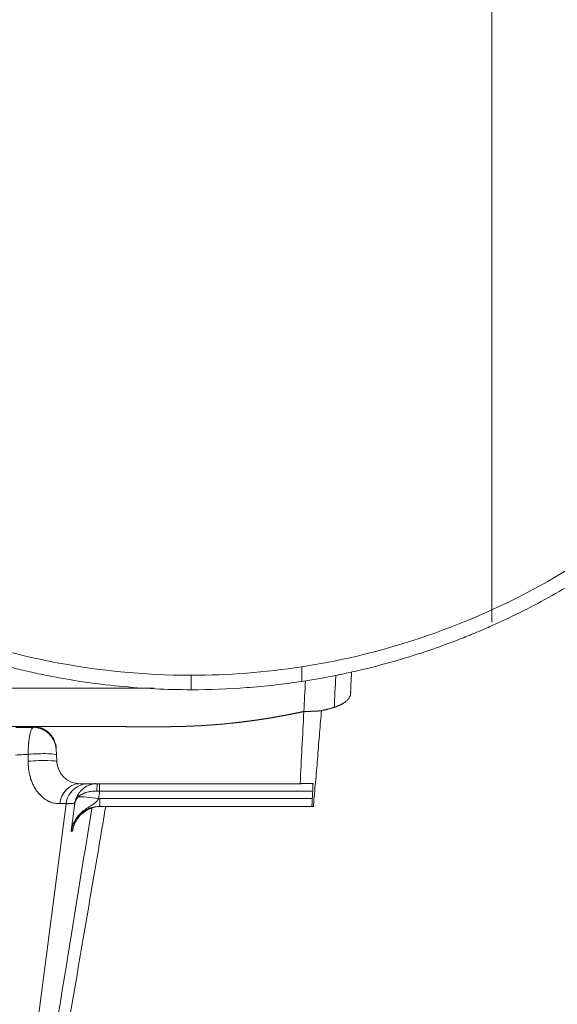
# Model space of a CAD drawing. Header units: millimetres. Extents: x 0 to 594, y 0 to 420.
# Tile 644 of 656: x 541 to 550, y 120 to 137. Entities that reach past the tile are written whole.
import ezdxf

# ---------------------------------------------------------------- set-up
doc = ezdxf.new("R2010")
doc.units = ezdxf.units.MM
doc.layers.add('1', color=7, linetype='Continuous', true_color=0xffffff)
doc.styles.add('Arial Unicode MS', font='txt')
doc.dimstyles.get("Standard").update_dxf_attribs({"dimtxt": 0.18, "dimasz": 0.18, "dimexe": 0.18, "dimexo": 0.0625, "dimgap": 0.09, "dimtad": 0, "dimtih": 1, "dimtoh": 1, "dimdec": 4, "dimzin": 0, "dimdsep": 46, "dimtxsty": 'Standard', "dimcen": 0.09, "dimadec": 0, "dimazin": 0, "dimtfac": 1, "dimtdec": 4, "dimtofl": 0, "dimtmove": 0, "dimatfit": 3, "dimfxl": 0, "dimtolj": 1, "dimtzin": 0, "dimarcsym": 0})

# ---------------------------------------------------------------- blocks, each defined once
blk = doc.blocks.new('_U6')
at = {"layer": '1', "color": 18, "lineweight": 13}
for p, q in [((446.313, 126.736), (446.313, 199.74)), ((549.313, 126.736), (549.313, 199.74)), ((446.313, 197.74), (549.313, 197.74))]:
    blk.add_line(p, q, dxfattribs=at)
at = {"layer": '1', "color": 18}
for points in [[(446.313, 197.74), (449.813, 198.678), (449.813, 196.802)], [(549.313, 197.74), (545.813, 196.802), (545.813, 198.678)]]:
    blk.add_solid(points, dxfattribs=at)
at = {"layer": '1', "color": 18, "linetype": 'Continuous', "lineweight": 13, "char_height": 2.5, "attachment_point": 7, "line_spacing_factor": 1.047437, "style": 'Arial Unicode MS'}
for s, insert in [('\\fArial Unicode MS|b0|i0;\\W1.0000;2.1', (495.643, 203.405)), ('\\fArial Unicode MS|b0|i0;\\W1.0000; DEFLATED TUBES WIDTH', (476.111, 198.362))]:
    blk.add_mtext(s, dxfattribs=dict(at, insert=insert))

msp = doc.modelspace()

# ---------------------------------------------------------------- linework, layer by layer
at = {"layer": '1', "color": 155, "linetype": 'Continuous', "lineweight": 18}
for p, q in [((541.793, 124.312), (541.781, 124.542)), ((545.997, 123.933), (542.193, 123.933)), ((546.202, 123.539), (542.534, 123.539))]:
    msp.add_line(p, q, dxfattribs=at)
at = {"layer": '1', "color": 155, "linetype": 'Continuous', "lineweight": 13}
for p, q in [((542.531, 123.933), (542.531, 123.802)), ((546.214, 123.802), (542.531, 123.802)), ((542.534, 123.676), (546.207, 123.676)), ((542.534, 123.539), (542.534, 123.676))]:
    msp.add_line(p, q, dxfattribs=at)
at = {"layer": '1', "color": 155, "linetype": 'Continuous', "lineweight": 18}
for centre, major_axis, ratio, start_param, end_param in [((541.382, 124.505), (-0.399, -0.023), 0.999994, 3.137684, 4.655688), ((542.193, 124.333), (-0.4, 0), 0.999986, 0.05236, 1.570796), ((542.347, 123.535), (0.011, -0.4), 0.999954, 3.51349, 4.554533), ((542.556, 123.04), (-0.015, 0.5), 0.99996, 6.252757, 7.151624)]:
    msp.add_ellipse(centre, major_axis=major_axis, ratio=ratio, start_param=start_param, end_param=end_param, dxfattribs=at)
at = {"layer": '1', "color": 155, "linetype": 'Continuous', "lineweight": 13}
for centre, major_axis, ratio, start_param, end_param in [((541.387, 124.412), (-0.399, -0.021), 0.088152, 3.141578, 4.941832), ((541.394, 124.292), (-0.399, -0.021), 0.091183, 3.141578, 4.957497), ((542.193, 123.534), (0, -0.4), 0.888333, 3.204845, 4.576652), ((542.347, 123.535), (0.011, -0.4), 0.999954, 3.203474, 3.51349), ((542.501, 123.789), (0, -0.15), 0.118102, 3.428286, 4.60906), ((542.294, 123.681), (-0.123, 0.086), 0.630104, 0.009377, 0.626674), ((542.513, 123.641), (0.396, -0.056), 0.086586, 1.582928, 2.666856), ((542.556, 123.04), (-0.015, 0.5), 0.99996, 0.868439, 1.398507), ((542.563, 123.074), (-0.492, 0.087), 0.964849, 0.001884, 0.033677)]:
    msp.add_ellipse(centre, major_axis=major_axis, ratio=ratio, start_param=start_param, end_param=end_param, dxfattribs=at)
at = {"layer": '1', "color": 155, "linetype": 'Continuous', "lineweight": 18}
for points, degree, knots in [([(544.116, 125.559), (543.697, 125.559), (543.281, 125.58), (542.451, 125.661), (542.039, 125.722), (541.577, 125.814), (541.526, 125.825), (541.424, 125.846), (541.27, 125.88), (540.915, 125.964), (540.614, 126.048), (540.016, 126.229), (539.623, 126.37), (539.188, 126.55), (539.14, 126.57), (539.044, 126.611), (538.9, 126.674), (538.568, 126.826), (538.289, 126.966), (537.738, 127.261), (537.38, 127.475), (536.989, 127.737), (536.945, 127.766), (536.859, 127.825), (536.731, 127.915), (536.435, 128.129), (536.188, 128.321), (535.705, 128.717), (535.396, 128.998), (535.082, 129.312), (535.063, 129.331), (535.026, 129.368), (534.972, 129.424), (534.845, 129.555), (534.596, 129.823), (534.392, 130.06), (533.995, 130.543), (533.747, 130.878), (533.5, 131.247), (533.486, 131.269), (533.457, 131.313), (533.414, 131.378), (533.315, 131.532), (533.123, 131.843), (532.969, 132.115), (532.675, 132.666), (532.496, 133.043), (532.326, 133.454), (532.316, 133.478), (532.297, 133.527), (532.267, 133.599), (532.2, 133.77), (532.073, 134.112), (531.975, 134.409), (531.794, 135.007), (531.692, 135.411), (531.601, 135.873), (531.591, 135.924), (531.572, 136.027), (531.544, 136.181), (531.486, 136.542), (531.447, 136.852), (531.386, 137.474), (531.366, 137.891), (531.366, 138.309)], 3, [0, 0, 0, 0, 0.0625, 0.0625, 0.125, 0.125, 0.132812, 0.132812, 0.140625, 0.15625, 0.1875, 0.1875, 0.25, 0.25, 0.257812, 0.257812, 0.265625, 0.28125, 0.3125, 0.3125, 0.375, 0.375, 0.382812, 0.382812, 0.390625, 0.40625, 0.4375, 0.4375, 0.5, 0.5, 0.503906, 0.503906, 0.507812, 0.515625, 0.53125, 0.5625, 0.5625, 0.625, 0.625, 0.628906, 0.628906, 0.632812, 0.640625, 0.65625, 0.6875, 0.6875, 0.75, 0.75, 0.753906, 0.753906, 0.757812, 0.765625, 0.78125, 0.8125, 0.8125, 0.875, 0.875, 0.882812, 0.882812, 0.890625, 0.90625, 0.9375, 0.9375, 1, 1, 1, 1]), ([(544.116, 125.809), (543.295, 125.809), (542.482, 125.889), (540.872, 126.209), (540.09, 126.447), (538.574, 127.075), (537.854, 127.46), (536.489, 128.372), (535.857, 128.89), (534.697, 130.051), (534.178, 130.682), (533.266, 132.047), (532.881, 132.767), (532.253, 134.284), (532.016, 135.066), (531.696, 136.675), (531.616, 137.488), (531.616, 138.309)], 3, [0, 0, 0, 0, 0.125, 0.125, 0.25, 0.25, 0.375, 0.375, 0.5, 0.5, 0.625, 0.625, 0.75, 0.75, 0.875, 0.875, 1, 1, 1, 1]), ([(556.866, 138.309), (556.866, 137.931), (556.849, 137.554), (556.782, 136.803), (556.732, 136.43), (556.657, 136.011), (556.644, 135.942), (556.631, 135.872), (556.622, 135.826), (556.617, 135.802), (556.593, 135.687), (556.534, 135.409), (556.466, 135.135), (556.317, 134.59), (556.202, 134.231), (556.038, 133.789), (555.987, 133.656), (555.934, 133.525), (555.907, 133.459), (555.898, 133.437), (555.88, 133.394), (555.798, 133.197), (555.711, 133.004), (555.468, 132.493), (555.292, 132.16), (555.004, 131.673), (554.905, 131.513), (554.776, 131.315), (554.75, 131.275), (554.711, 131.216), (554.697, 131.196), (554.671, 131.157), (554.605, 131.059), (554.537, 130.963), (554.262, 130.579), (554.03, 130.283), (553.661, 129.854), (553.535, 129.714), (553.341, 129.508), (553.259, 129.423), (553.176, 129.339), (553.143, 129.305), (553.126, 129.288), (553.076, 129.238), (552.773, 128.94), (552.456, 128.658), (551.872, 128.182), (551.569, 127.957), (551.236, 127.732), (551.216, 127.719), (551.177, 127.693), (551.118, 127.654), (550.979, 127.563), (550.699, 127.387), (550.455, 127.245), (549.961, 126.971), (549.623, 126.804), (549.192, 126.613), (549.105, 126.575), (548.996, 126.53), (548.974, 126.521), (548.93, 126.503), (548.864, 126.476), (548.623, 126.38), (548.401, 126.299), (547.866, 126.117), (547.504, 126.012), (547.046, 125.9), (546.908, 125.868), (546.747, 125.833), (546.677, 125.819), (546.631, 125.81), (546.608, 125.805), (546.399, 125.764), (546.213, 125.731), (546.026, 125.703)], 3, [0, 0, 0, 0, 0.0625, 0.0625, 0.125, 0.125, 0.132813, 0.136719, 0.136719, 0.140625, 0.140625, 0.15625, 0.1875, 0.1875, 0.25, 0.25, 0.265625, 0.273438, 0.273438, 0.277344, 0.277344, 0.28125, 0.3125, 0.3125, 0.375, 0.375, 0.40625, 0.40625, 0.414063, 0.414063, 0.417969, 0.417969, 0.421875, 0.4375, 0.4375, 0.5, 0.5, 0.53125, 0.53125, 0.546875, 0.550781, 0.550781, 0.554688, 0.554688, 0.5625, 0.625, 0.625, 0.6875, 0.6875, 0.691406, 0.691406, 0.695312, 0.703125, 0.71875, 0.75, 0.75, 0.8125, 0.8125, 0.828125, 0.828125, 0.832031, 0.832031, 0.835937, 0.84375, 0.875, 0.875, 0.9375, 0.9375, 0.953125, 0.960937, 0.964844, 0.964844, 0.96875, 0.96875, 1, 1, 1, 1]), ([(556.616, 138.309), (556.616, 137.488), (556.536, 136.675), (556.215, 135.066), (555.978, 134.284), (555.35, 132.767), (554.965, 132.047), (554.053, 130.682), (553.535, 130.051), (552.374, 128.89), (551.743, 128.372), (550.378, 127.46), (549.658, 127.075), (548.141, 126.447), (547.359, 126.209), (546.379, 126.014), (546.203, 125.983), (546.027, 125.956)], 3, [0, 0, 0, 0, 0.13854, 0.13854, 0.27708, 0.27708, 0.415621, 0.415621, 0.554161, 0.554161, 0.692701, 0.692701, 0.831241, 0.831241, 0.969781, 0.969781, 1, 1, 1, 1]), ([(546.026, 125.703), (545.71, 125.655), (545.393, 125.619), (544.756, 125.571), (544.437, 125.559), (544.116, 125.559)], 3, [0, 0, 0, 0, 0.5, 0.5, 1, 1, 1, 1]), ([(546.87, 125.531), (546.872, 125.573), (546.876, 125.659), (546.882, 125.772), (546.885, 125.841), (546.886, 125.862)], 3, [0, 0, 0, 0, 0.471457, 0.872429, 1, 1, 1, 1]), ([(536.582, 125.585), (537.87, 125.585), (539.159, 125.585), (541.092, 125.585), (541.737, 125.585), (542.703, 125.585), (543.025, 125.585), (543.368, 125.585), (543.388, 125.585), (543.428, 125.585), (543.449, 125.585), (543.47, 125.585), (543.471, 125.585)], 3, [0, 0, 0, 0, 0.561207, 0.561207, 0.84181, 0.84181, 0.982112, 0.982112, 0.99088, 0.99088, 0.999649, 1, 1, 1, 1]), ([(546.586, 125.254), (546.587, 125.255), (546.589, 125.255), (546.594, 125.256), (546.602, 125.259), (546.606, 125.26), (546.619, 125.264), (546.627, 125.266), (546.647, 125.288), (546.662, 125.272), (546.688, 125.302), (546.709, 125.299), (546.726, 125.317), (546.737, 125.318), (546.748, 125.331), (546.771, 125.338), (546.78, 125.346), (546.795, 125.369), (546.807, 125.368), (546.822, 125.391), (546.832, 125.401), (546.846, 125.417), (546.844, 125.43), (546.861, 125.447), (546.87, 125.46), (546.861, 125.476), (546.876, 125.491), (546.866, 125.499), (546.875, 125.512), (546.875, 125.521), (546.872, 125.525), (546.871, 125.527), (546.871, 125.529), (546.87, 125.53), (546.87, 125.531)], 5, [0, 0, 0, 0, 0, 0, 0.009167, 0.019224, 0.049395, 0.07506, 0.080273, 0.119422, 0.197431, 0.264241, 0.296874, 0.34225, 0.366, 0.405005, 0.445843, 0.477011, 0.528099, 0.558872, 0.628661, 0.657576, 0.70475, 0.7179, 0.769416, 0.827572, 0.885834, 0.901879, 0.933969, 0.966058, 0.974265, 0.988176, 0.991329, 1, 1, 1, 1, 1, 1]), ([(546.586, 125.255), (546.583, 125.254), (546.576, 125.252), (546.567, 125.249), (546.555, 125.244), (546.532, 125.238), (546.519, 125.231), (546.503, 125.23), (546.487, 125.228), (546.468, 125.222), (546.453, 125.217), (546.438, 125.211), (546.424, 125.212), (546.401, 125.205), (546.386, 125.202), (546.372, 125.198), (546.368, 125.198), (546.366, 125.197)], 3, [0, 0, 0, 0, 0.035532, 0.073762, 0.131106, 0.22668, 0.322254, 0.398713, 0.436942, 0.551631, 0.58986, 0.66632, 0.781008, 0.819238, 0.958967, 0.972156, 1, 1, 1, 1]), ([(546.778, 125.347), (546.778, 125.346), (546.777, 125.345), (546.771, 125.338), (546.76, 125.337), (546.749, 125.329), (546.737, 125.32), (546.732, 125.319), (546.721, 125.31), (546.711, 125.304), (546.703, 125.301), (546.693, 125.297), (546.678, 125.289), (546.663, 125.283), (546.651, 125.279), (546.633, 125.274), (546.625, 125.265), (546.612, 125.262), (546.605, 125.26), (546.596, 125.257), (546.591, 125.256), (546.586, 125.255)], 3, [0, 0, 0, 0, 0.006572, 0.029599, 0.121709, 0.144736, 0.190791, 0.282901, 0.305928, 0.37501, 0.421065, 0.444093, 0.536202, 0.582257, 0.697394, 0.720422, 0.835559, 0.881614, 0.927668, 0.941944, 1, 1, 1, 1]), ([(546.062, 125.183), (546.058, 125.182), (546.051, 125.18), (546.04, 125.178), (546.029, 125.176), (546.018, 125.173), (546.007, 125.171), (545.995, 125.168), (545.984, 125.166), (545.973, 125.164), (545.962, 125.161), (545.951, 125.159), (545.94, 125.157), (545.929, 125.154), (545.917, 125.152), (545.906, 125.15), (545.895, 125.147), (545.884, 125.145), (545.873, 125.143), (545.861, 125.141), (545.85, 125.138), (545.839, 125.136), (545.828, 125.134), (545.817, 125.132), (545.805, 125.129), (545.794, 125.127), (545.783, 125.125), (545.772, 125.123), (545.761, 125.121), (545.749, 125.119), (545.738, 125.116), (545.727, 125.114), (545.716, 125.112), (545.704, 125.11), (545.693, 125.108), (545.682, 125.106), (545.671, 125.104), (545.659, 125.102), (545.648, 125.1), (545.637, 125.098), (545.625, 125.096), (545.614, 125.094), (545.603, 125.092), (545.591, 125.09), (545.58, 125.088), (545.569, 125.086), (545.557, 125.084), (545.546, 125.082), (545.535, 125.08), (545.523, 125.078), (545.512, 125.076), (545.501, 125.074), (545.489, 125.072), (545.478, 125.07), (545.466, 125.068), (545.455, 125.067), (545.443, 125.065), (545.432, 125.063), (545.421, 125.061), (545.409, 125.059), (545.398, 125.057), (545.386, 125.056), (545.375, 125.054), (545.363, 125.052), (545.352, 125.05), (545.34, 125.048), (545.329, 125.047), (545.317, 125.045), (545.305, 125.043), (545.294, 125.041), (545.282, 125.04), (545.271, 125.038), (545.259, 125.036), (545.247, 125.035), (545.236, 125.033), (545.224, 125.031), (545.212, 125.03), (545.201, 125.028), (545.189, 125.026), (545.177, 125.025), (545.165, 125.023), (545.154, 125.021), (545.142, 125.02), (545.13, 125.018), (545.118, 125.017), (545.107, 125.015), (545.095, 125.014), (545.083, 125.012), (545.071, 125.011), (545.059, 125.009), (545.047, 125.007), (545.035, 125.006), (545.023, 125.005), (545.011, 125.003), (544.999, 125.002), (544.987, 125), (544.975, 124.999), (544.963, 124.997), (544.951, 124.996), (544.939, 124.994), (544.927, 124.993), (544.915, 124.992), (544.903, 124.99), (544.891, 124.989), (544.879, 124.988), (544.867, 124.986), (544.854, 124.985), (544.842, 124.984), (544.814, 124.981), (544.769, 124.976), (544.709, 124.97), (544.648, 124.964), (544.588, 124.959), (544.527, 124.954), (544.466, 124.949), (544.406, 124.945), (544.345, 124.941), (544.284, 124.937), (544.222, 124.934), (544.161, 124.931), (544.099, 124.928), (544.037, 124.926), (543.974, 124.924), (543.912, 124.922), (543.848, 124.921), (543.785, 124.92), (543.721, 124.919), (543.656, 124.919), (543.604, 124.919), (543.565, 124.919), (543.54, 124.919), (543.514, 124.919), (543.488, 124.919), (543.462, 124.919), (543.435, 124.919), (543.408, 124.919), (543.381, 124.919), (543.353, 124.919), (543.325, 124.919), (543.297, 124.919), (543.269, 124.919), (543.24, 124.919), (543.211, 124.919), (543.182, 124.919), (543.152, 124.919), (543.123, 124.919), (543.093, 124.919), (543.063, 124.919), (543.032, 124.919), (543.002, 124.919), (542.971, 124.92), (542.941, 124.92), (542.91, 124.92), (542.879, 124.92), (542.848, 124.92), (542.817, 124.92), (542.785, 124.92), (542.754, 124.92), (542.723, 124.92), (542.692, 124.92), (542.66, 124.92), (542.629, 124.92), (542.598, 124.92), (542.567, 124.92), (542.536, 124.92), (542.505, 124.92), (542.474, 124.92), (542.443, 124.92), (542.413, 124.92), (542.383, 124.92), (542.352, 124.92), (542.322, 124.92), (542.293, 124.92), (542.263, 124.92), (542.234, 124.92), (542.205, 124.92), (542.176, 124.92), (542.147, 124.92), (542.119, 124.92), (542.09, 124.92), (542.062, 124.92), (542.034, 124.92), (542.006, 124.92), (541.978, 124.92), (541.95, 124.92), (541.922, 124.92), (541.893, 124.92), (541.865, 124.92), (541.837, 124.92), (541.808, 124.92), (541.78, 124.92), (541.751, 124.92), (541.722, 124.92), (541.693, 124.921), (541.665, 124.921), (541.636, 124.921), (541.607, 124.921), (541.578, 124.921), (541.549, 124.921), (541.52, 124.921), (541.49, 124.921), (541.461, 124.921), (541.432, 124.921), (541.402, 124.921), (541.373, 124.921), (541.344, 124.921), (541.314, 124.921), (541.284, 124.921), (541.255, 124.921), (541.225, 124.921), (541.195, 124.921), (541.165, 124.921), (541.135, 124.921), (540.784, 124.921), (540.112, 124.922), (539.118, 124.923), (538.124, 124.923), (537.129, 124.924), (536.466, 124.925), (536.135, 124.925)], 3, [0, 0, 0, 0, 0.00114, 0.002282, 0.003424, 0.004568, 0.005712, 0.006857, 0.008003, 0.009149, 0.010296, 0.011443, 0.01259, 0.013737, 0.014885, 0.016032, 0.017179, 0.018326, 0.019474, 0.02062, 0.021767, 0.022915, 0.024062, 0.025209, 0.026356, 0.027504, 0.028652, 0.0298, 0.030949, 0.032098, 0.033248, 0.034398, 0.035548, 0.036699, 0.037851, 0.039003, 0.040156, 0.041309, 0.042462, 0.043617, 0.044771, 0.045927, 0.047082, 0.048239, 0.049396, 0.050553, 0.051711, 0.05287, 0.054029, 0.055189, 0.05635, 0.057512, 0.058674, 0.059837, 0.061, 0.062165, 0.06333, 0.064496, 0.065663, 0.066831, 0.067999, 0.069169, 0.070339, 0.071511, 0.072683, 0.073856, 0.075031, 0.076206, 0.077383, 0.07856, 0.079739, 0.080919, 0.0821, 0.083282, 0.084465, 0.08565, 0.086836, 0.088023, 0.089211, 0.090401, 0.091592, 0.092785, 0.093979, 0.095174, 0.096371, 0.097569, 0.098769, 0.09997, 0.101173, 0.102377, 0.103583, 0.104791, 0.106, 0.107211, 0.108423, 0.109637, 0.110853, 0.11207, 0.113289, 0.114509, 0.115732, 0.116956, 0.118182, 0.11941, 0.120639, 0.12187, 0.123104, 0.124339, 0.125576, 0.131698, 0.137815, 0.143928, 0.15004, 0.156152, 0.162269, 0.168393, 0.174529, 0.180681, 0.186851, 0.193045, 0.199264, 0.205513, 0.211794, 0.218113, 0.224471, 0.23087, 0.237313, 0.243814, 0.250398, 0.252924, 0.255481, 0.258071, 0.260693, 0.263346, 0.26603, 0.268743, 0.271486, 0.274259, 0.27706, 0.279891, 0.282749, 0.285635, 0.288548, 0.291487, 0.294449, 0.297435, 0.300441, 0.303468, 0.306513, 0.309574, 0.312651, 0.315742, 0.318845, 0.321959, 0.325082, 0.328212, 0.331348, 0.334489, 0.337631, 0.340775, 0.343917, 0.347056, 0.350191, 0.35332, 0.35644, 0.35955, 0.362648, 0.365732, 0.3688, 0.371851, 0.374885, 0.377899, 0.380894, 0.383869, 0.386823, 0.389756, 0.392663, 0.395544, 0.398397, 0.401228, 0.404043, 0.406858, 0.40968, 0.412507, 0.415341, 0.418182, 0.421028, 0.423881, 0.42674, 0.429605, 0.432477, 0.435355, 0.43824, 0.44113, 0.444027, 0.44693, 0.44984, 0.452756, 0.455678, 0.458606, 0.461541, 0.464482, 0.467429, 0.470383, 0.473343, 0.476309, 0.479282, 0.48226, 0.485245, 0.488237, 0.491235, 0.494239, 0.497249, 0.500265, 0.600124, 0.700026, 0.799973, 0.899964, 1, 1, 1, 1]), ([(546.062, 125.183), (545.966, 125.162), (545.869, 125.142), (545.675, 125.104), (545.579, 125.087), (545.385, 125.055), (545.288, 125.04), (545.094, 125.013), (544.997, 125.001), (544.803, 124.979), (544.705, 124.969), (544.559, 124.957), (544.511, 124.953), (544.413, 124.946), (544.364, 124.942), (544.267, 124.936), (544.218, 124.934), (544.121, 124.929), (544.072, 124.927), (543.925, 124.922), (543.828, 124.92), (543.706, 124.919), (543.675, 124.919), (543.644, 124.919), (543.632, 124.919), (543.626, 124.919), (543.608, 124.919), (543.595, 124.919), (543.534, 124.919), (543.485, 124.919), (543.339, 124.919), (543.241, 124.919), (542.947, 124.92), (542.752, 124.92), (542.458, 124.92), (542.36, 124.92), (542.165, 124.92), (542.067, 124.92), (541.773, 124.92), (541.578, 124.921), (541.382, 124.921)], 3, [0, 0, 0, 0, 0.0625, 0.0625, 0.125, 0.125, 0.1875, 0.1875, 0.25, 0.25, 0.3125, 0.3125, 0.34375, 0.34375, 0.375, 0.375, 0.40625, 0.40625, 0.4375, 0.4375, 0.5, 0.5, 0.515625, 0.519531, 0.519531, 0.523437, 0.523437, 0.53125, 0.53125, 0.5625, 0.5625, 0.625, 0.625, 0.75, 0.75, 0.8125, 0.8125, 0.875, 0.875, 1, 1, 1, 1]), ([(546.228, 123.557), (546.234, 123.624), (546.239, 123.691), (546.251, 123.825), (546.257, 123.891), (546.269, 124.025), (546.275, 124.092), (546.286, 124.226), (546.292, 124.293), (546.303, 124.427), (546.308, 124.494), (546.319, 124.628), (546.325, 124.695), (546.336, 124.829), (546.341, 124.895), (546.352, 125.029), (546.358, 125.096), (546.363, 125.163)], 3, [0, 0, 0, 0, 0.125, 0.125, 0.25, 0.25, 0.375, 0.375, 0.5, 0.5, 0.625, 0.625, 0.75, 0.75, 0.875, 0.875, 1, 1, 1, 1]), ([(541.084, 124.905), (541.135, 124.905), (541.185, 124.905), (541.285, 124.905), (541.334, 124.905), (541.383, 124.905)], 3, [0, 0, 0, 0, 0.5, 0.5, 1, 1, 1, 1]), ([(541.382, 124.921), (541.395, 124.921), (541.407, 124.92), (541.432, 124.918), (541.457, 124.914), (541.482, 124.908), (541.5, 124.903), (541.506, 124.901), (541.515, 124.898), (541.518, 124.897), (541.524, 124.894), (541.527, 124.893), (541.542, 124.887), (541.553, 124.882), (541.576, 124.871), (541.587, 124.864), (541.608, 124.851), (541.618, 124.843), (541.631, 124.834), (541.633, 124.832), (541.638, 124.828), (541.645, 124.821), (541.652, 124.815), (541.666, 124.802), (541.684, 124.784), (541.699, 124.764), (541.71, 124.749), (541.714, 124.743), (541.719, 124.735), (541.721, 124.733), (541.724, 124.727), (541.726, 124.725), (541.734, 124.711), (541.74, 124.7), (541.75, 124.677), (541.755, 124.665), (541.763, 124.641), (541.767, 124.629), (541.771, 124.614), (541.771, 124.611), (541.773, 124.605), (541.775, 124.595), (541.776, 124.586), (541.779, 124.567), (541.78, 124.554), (541.781, 124.542)], 3, [0, 0, 0, 0, 0.0625, 0.0625, 0.125, 0.1875, 0.1875, 0.21875, 0.21875, 0.234375, 0.234375, 0.25, 0.25, 0.3125, 0.3125, 0.375, 0.375, 0.4375, 0.4375, 0.453125, 0.453125, 0.46875, 0.5, 0.5, 0.5625, 0.625, 0.625, 0.65625, 0.65625, 0.671875, 0.671875, 0.6875, 0.6875, 0.75, 0.75, 0.8125, 0.8125, 0.875, 0.875, 0.890625, 0.890625, 0.90625, 0.9375, 0.9375, 1, 1, 1, 1]), ([(542.458, 123.937), (542.455, 123.936), (542.453, 123.936), (542.434, 123.934), (542.417, 123.931), (542.397, 123.925), (542.393, 123.924), (542.387, 123.922), (542.385, 123.922), (542.381, 123.921), (542.379, 123.92), (542.369, 123.917), (542.361, 123.914), (542.338, 123.905), (542.324, 123.898), (542.306, 123.889), (542.301, 123.886), (542.295, 123.882), (542.292, 123.88), (542.29, 123.879), (542.282, 123.874), (542.275, 123.87), (542.256, 123.856), (542.243, 123.846), (542.22, 123.825), (542.21, 123.814), (542.194, 123.797), (542.189, 123.791), (542.182, 123.782), (542.18, 123.779), (542.175, 123.773), (542.173, 123.77), (542.171, 123.767)], 3, [0, 0, 0, 0, 0.021509, 0.021509, 0.161294, 0.161294, 0.19624, 0.19624, 0.213713, 0.213713, 0.231186, 0.231186, 0.301078, 0.301078, 0.440862, 0.440862, 0.475809, 0.493282, 0.493282, 0.510755, 0.510755, 0.580647, 0.580647, 0.720431, 0.720431, 0.860216, 0.860216, 0.930108, 0.930108, 0.965054, 0.965054, 1, 1, 1, 1]), ([(545.997, 123.933), (545.998, 123.933), (545.999, 123.933), (546.002, 123.933), (546.003, 123.933), (546.006, 123.933), (546.008, 123.933), (546.013, 123.933), (546.015, 123.933), (546.02, 123.934), (546.022, 123.934), (546.027, 123.934), (546.029, 123.934), (546.034, 123.934), (546.036, 123.934), (546.043, 123.934), (546.047, 123.934), (546.054, 123.934), (546.056, 123.935), (546.061, 123.935), (546.063, 123.935), (546.068, 123.935), (546.07, 123.935), (546.075, 123.935), (546.077, 123.935), (546.081, 123.935), (546.084, 123.935), (546.088, 123.935), (546.09, 123.935), (546.095, 123.936), (546.097, 123.936), (546.101, 123.936), (546.104, 123.936), (546.108, 123.936), (546.111, 123.936), (546.116, 123.936), (546.118, 123.936), (546.125, 123.936), (546.13, 123.937), (546.141, 123.937), (546.146, 123.937), (546.153, 123.937), (546.156, 123.937), (546.161, 123.937), (546.163, 123.937), (546.168, 123.938), (546.17, 123.938), (546.175, 123.938), (546.177, 123.938), (546.181, 123.938), (546.184, 123.938), (546.188, 123.938), (546.19, 123.938), (546.195, 123.938), (546.197, 123.938), (546.201, 123.938), (546.204, 123.939), (546.208, 123.939), (546.211, 123.939), (546.215, 123.939), (546.217, 123.939), (546.22, 123.939)], 3, [0, 0, 0, 0, 0.015625, 0.015625, 0.03125, 0.03125, 0.0625, 0.0625, 0.09375, 0.09375, 0.125, 0.125, 0.15625, 0.15625, 0.1875, 0.1875, 0.25, 0.25, 0.28125, 0.28125, 0.3125, 0.3125, 0.34375, 0.34375, 0.375, 0.375, 0.40625, 0.40625, 0.4375, 0.4375, 0.46875, 0.46875, 0.5, 0.5, 0.53125, 0.53125, 0.5625, 0.5625, 0.625, 0.625, 0.6875, 0.6875, 0.71875, 0.71875, 0.75, 0.75, 0.78125, 0.78125, 0.8125, 0.8125, 0.84375, 0.84375, 0.875, 0.875, 0.90625, 0.90625, 0.9375, 0.9375, 0.96875, 0.96875, 1, 1, 1, 1]), ([(546.22, 123.939), (546.22, 123.939), (546.22, 123.939), (546.22, 123.937), (546.22, 123.935), (546.22, 123.933), (546.22, 123.932), (546.22, 123.931), (546.22, 123.93), (546.22, 123.93), (546.22, 123.928), (546.22, 123.923), (546.219, 123.917), (546.219, 123.911), (546.219, 123.907), (546.219, 123.906), (546.219, 123.903), (546.219, 123.901), (546.218, 123.896), (546.218, 123.89), (546.218, 123.883), (546.218, 123.877), (546.218, 123.874), (546.217, 123.872), (546.217, 123.87), (546.217, 123.869), (546.217, 123.864), (546.217, 123.856), (546.216, 123.843), (546.216, 123.834), (546.215, 123.827), (546.215, 123.825), (546.215, 123.821), (546.215, 123.818), (546.214, 123.811), (546.214, 123.807), (546.214, 123.802)], 3, [0, 0, 0, 0, 0.0625, 0.125, 0.1875, 0.1875, 0.21875, 0.21875, 0.234375, 0.234375, 0.25, 0.3125, 0.375, 0.4375, 0.4375, 0.46875, 0.46875, 0.5, 0.5, 0.5625, 0.625, 0.625, 0.65625, 0.671875, 0.671875, 0.6875, 0.6875, 0.75, 0.8125, 0.875, 0.875, 0.90625, 0.90625, 0.9375, 0.9375, 1, 1, 1, 1]), ([(546.207, 123.676), (546.207, 123.671), (546.207, 123.662), (546.206, 123.649), (546.206, 123.64), (546.205, 123.633), (546.205, 123.631), (546.205, 123.628), (546.205, 123.627), (546.205, 123.625), (546.205, 123.62), (546.204, 123.61), (546.204, 123.599), (546.203, 123.592), (546.203, 123.587), (546.203, 123.585), (546.203, 123.582), (546.203, 123.58), (546.203, 123.575), (546.202, 123.569), (546.202, 123.564), (546.202, 123.561), (546.202, 123.559), (546.202, 123.557), (546.202, 123.556), (546.202, 123.555), (546.202, 123.553), (546.202, 123.549), (546.202, 123.545), (546.202, 123.543), (546.202, 123.541), (546.202, 123.541), (546.202, 123.54), (546.202, 123.54), (546.202, 123.539), (546.202, 123.539), (546.202, 123.539)], 3, [0, 0, 0, 0, 0.0625, 0.125, 0.1875, 0.1875, 0.21875, 0.21875, 0.234375, 0.234375, 0.25, 0.3125, 0.375, 0.4375, 0.4375, 0.46875, 0.46875, 0.5, 0.5, 0.5625, 0.625, 0.625, 0.65625, 0.671875, 0.671875, 0.6875, 0.6875, 0.75, 0.8125, 0.875, 0.875, 0.90625, 0.90625, 0.9375, 0.9375, 1, 1, 1, 1]), ([(541.727, 118.206), (541.815, 118.722), (541.991, 119.752), (542.261, 121.336), (542.477, 122.606), (542.601, 123.334), (542.636, 123.539)], 3, [0, 0, 0, 0, 0.305957, 0.60031, 0.887588, 1, 1, 1, 1]), ([(542.039, 123.109), (542.04, 123.11), (542.04, 123.113), (542.04, 123.116), (542.041, 123.119), (542.041, 123.122), (542.041, 123.127), (542.042, 123.133), (542.044, 123.145), (542.045, 123.159), (542.047, 123.176), (542.049, 123.192), (542.051, 123.207), (542.053, 123.223), (542.055, 123.24), (542.058, 123.259), (542.06, 123.279), (542.063, 123.303), (542.067, 123.33), (542.071, 123.358), (542.075, 123.388), (542.078, 123.415), (542.082, 123.439), (542.084, 123.46), (542.087, 123.481), (542.089, 123.498), (542.091, 123.508), (542.092, 123.513), (542.092, 123.518), (542.093, 123.523), (542.094, 123.528), (542.094, 123.533), (542.095, 123.538), (542.096, 123.543), (542.096, 123.548), (542.097, 123.553), (542.098, 123.559), (542.099, 123.564), (542.099, 123.569), (542.1, 123.574), (542.101, 123.579), (542.101, 123.584), (542.102, 123.59), (542.103, 123.593), (542.103, 123.595)], 3, [0, 0, 0, 0, 0.01473, 0.028364, 0.040904, 0.052349, 0.062699, 0.095472, 0.125381, 0.190875, 0.250586, 0.293727, 0.335522, 0.376023, 0.41839, 0.459993, 0.500911, 0.551969, 0.602272, 0.652, 0.701342, 0.750491, 0.7818, 0.812969, 0.844052, 0.875101, 0.882078, 0.889046, 0.896008, 0.902963, 0.909912, 0.916856, 0.923795, 0.930731, 0.937663, 0.944592, 0.951519, 0.958444, 0.965369, 0.972293, 0.979218, 0.986143, 0.993071, 1, 1, 1, 1]), ([(542.534, 123.539), (542.519, 123.539), (542.504, 123.538), (542.474, 123.536), (542.445, 123.532), (542.416, 123.525), (542.394, 123.519), (542.387, 123.517), (542.376, 123.514), (542.373, 123.512), (542.366, 123.51), (542.362, 123.509), (542.345, 123.502), (542.331, 123.496), (542.304, 123.483), (542.278, 123.469), (542.253, 123.453), (542.235, 123.44), (542.229, 123.435), (542.217, 123.426), (542.211, 123.421), (542.195, 123.406), (542.184, 123.396), (542.163, 123.375), (542.154, 123.364), (542.135, 123.34), (542.126, 123.328), (542.116, 123.313), (542.114, 123.31), (542.11, 123.303), (542.108, 123.3), (542.102, 123.291), (542.098, 123.284), (542.088, 123.264), (542.075, 123.238), (542.064, 123.21), (542.055, 123.182), (542.051, 123.168), (542.047, 123.15), (542.046, 123.146), (542.044, 123.139), (542.042, 123.128), (542.04, 123.116), (542.039, 123.109)], 3, [0, 0, 0, 0, 0.0625, 0.0625, 0.125, 0.1875, 0.1875, 0.21875, 0.21875, 0.234375, 0.234375, 0.25, 0.25, 0.3125, 0.3125, 0.375, 0.4375, 0.4375, 0.46875, 0.46875, 0.5, 0.5, 0.5625, 0.5625, 0.625, 0.625, 0.6875, 0.6875, 0.703125, 0.703125, 0.71875, 0.71875, 0.75, 0.75, 0.8125, 0.875, 0.875, 0.9375, 0.9375, 0.953125, 0.953125, 0.96875, 1, 1, 1, 1]), ([(546.202, 123.539), (546.206, 123.539), (546.21, 123.539), (546.216, 123.539), (546.218, 123.54), (546.221, 123.54), (546.223, 123.54), (546.225, 123.54)], 3, [0, 0, 0, 0, 0.5, 0.5, 0.75, 0.75, 1, 1, 1, 1]), ([(542.069, 123.149), (542.069, 123.15), (542.069, 123.151), (542.07, 123.156), (542.074, 123.174), (542.086, 123.214), (542.113, 123.278), (542.146, 123.325), (542.167, 123.35)], 3, [0, 0, 0, 0, 0.073834, 0.214165, 0.328197, 0.439827, 0.692417, 1, 1, 1, 1])]:
    msp.add_open_spline(points, degree=degree, knots=knots, dxfattribs=at)
for points in [[(546.027, 125.956), (545.394, 125.858), (544.757, 125.809), (544.116, 125.809)], [(546.026, 125.703), (546.026, 125.787), (546.026, 125.872), (546.026, 125.956)], [(546.062, 125.183), (546.071, 125.36), (546.08, 125.537), (546.09, 125.714)], [(546.363, 125.163), (546.364, 125.175), (546.365, 125.186), (546.366, 125.197)], [(546.062, 125.183), (546.04, 124.766), (546.019, 124.35), (545.997, 123.933)], [(546.214, 123.802), (546.212, 123.76), (546.21, 123.718), (546.207, 123.676)], [(546.225, 123.54), (546.226, 123.54), (546.226, 123.543), (546.227, 123.551), (546.228, 123.557)], [(542.071, 123.158), (542.07, 123.154), (542.069, 123.149), (542.068, 123.145)]]:
    msp.add_open_spline(points, degree=3, dxfattribs=at)
at = {"layer": '1', "color": 155, "linetype": 'Continuous', "lineweight": 13}
for points, degree in [([(544.116, 125.559), (544.116, 125.809)], 1), ([(546.28, 125.189), (546.28, 125.189), (546.281, 125.189), (546.281, 125.189), (546.281, 125.189), (546.281, 125.189)], 5), ([(546.35, 125.196), (546.35, 125.196), (546.349, 125.196), (546.349, 125.196)], 3), ([(546.351, 125.196), (546.351, 125.196), (546.35, 125.196), (546.35, 125.196)], 3), ([(546.176, 125.184), (546.175, 125.184), (546.175, 125.184), (546.174, 125.184)], 3), ([(541.295, 124.323), (541.295, 124.362), (541.295, 124.402), (541.295, 124.441)], 3), ([(542.531, 123.802), (542.515, 123.803), (542.499, 123.804), (542.483, 123.804)], 3), ([(542.531, 123.802), (542.525, 123.76), (542.519, 123.718), (542.513, 123.676)], 3), ([(542.513, 123.676), (542.52, 123.676), (542.527, 123.676), (542.534, 123.676)], 3), ([(541.951, 123.586), (541.705, 121.697), (541.46, 119.807), (541.214, 117.918)], 3)]:
    msp.add_open_spline(points, degree=degree, dxfattribs=at)
for points, degree, knots in [([(546.586, 125.254), (546.595, 125.431), (546.604, 125.608), (546.614, 125.792), (546.615, 125.799), (546.615, 125.807)], 3, [0, 0, 0, 0, 0.958498, 0.958498, 1, 1, 1, 1]), ([(546.28, 125.189), (546.279, 125.189), (546.278, 125.189), (546.275, 125.189), (546.273, 125.189), (546.271, 125.189), (546.269, 125.189), (546.266, 125.189), (546.264, 125.189), (546.263, 125.189), (546.261, 125.189), (546.259, 125.189), (546.258, 125.189), (546.256, 125.188), (546.254, 125.188), (546.252, 125.188), (546.25, 125.188), (546.248, 125.188), (546.246, 125.188), (546.244, 125.188), (546.243, 125.187), (546.241, 125.187), (546.24, 125.187), (546.238, 125.187), (546.237, 125.187), (546.236, 125.187), (546.234, 125.187), (546.233, 125.186), (546.233, 125.186), (546.232, 125.186)], 3, [0, 0, 0, 0, 0.05264, 0.103284, 0.151934, 0.198588, 0.243248, 0.285912, 0.326581, 0.365255, 0.401934, 0.436618, 0.469306, 0.5, 0.547079, 0.592194, 0.635345, 0.676533, 0.715757, 0.753018, 0.788315, 0.821648, 0.853018, 0.882424, 0.909866, 0.935345, 0.95886, 0.980412, 1, 1, 1, 1]), ([(546.281, 125.189), (546.282, 125.189), (546.289, 125.189), (546.297, 125.189), (546.309, 125.189), (546.324, 125.192), (546.337, 125.195), (546.343, 125.195), (546.348, 125.196), (546.349, 125.196)], 5, [0, 0, 0, 0, 0, 0, 0.028081, 0.532912, 0.595311, 0.87711, 1, 1, 1, 1, 1, 1]), ([(546.351, 125.196), (546.353, 125.196), (546.356, 125.196), (546.359, 125.196), (546.362, 125.197), (546.365, 125.197), (546.366, 125.197)], 5, [0, 0, 0, 0, 0, 0, 0.688847, 1, 1, 1, 1, 1, 1]), ([(546.152, 125.181), (546.15, 125.181), (546.148, 125.181), (546.144, 125.181), (546.142, 125.181), (546.139, 125.181), (546.137, 125.181), (546.133, 125.181), (546.131, 125.181), (546.127, 125.181), (546.125, 125.181), (546.122, 125.182), (546.12, 125.182), (546.116, 125.182), (546.114, 125.182), (546.11, 125.182), (546.109, 125.182), (546.105, 125.182), (546.103, 125.182), (546.099, 125.182), (546.098, 125.182), (546.094, 125.182), (546.092, 125.182), (546.088, 125.182), (546.086, 125.182), (546.082, 125.183), (546.081, 125.183), (546.077, 125.183), (546.075, 125.183), (546.071, 125.183), (546.069, 125.183), (546.066, 125.183), (546.064, 125.183), (546.062, 125.183)], 3, [0, 0, 0, 0, 0.0625, 0.0625, 0.125, 0.125, 0.1875, 0.1875, 0.25, 0.25, 0.3125, 0.3125, 0.375, 0.375, 0.4375, 0.4375, 0.5, 0.5, 0.5625, 0.5625, 0.625, 0.625, 0.6875, 0.6875, 0.75, 0.75, 0.8125, 0.8125, 0.875, 0.875, 0.9375, 0.9375, 1, 1, 1, 1]), ([(546.174, 125.184), (546.174, 125.184), (546.173, 125.183), (546.172, 125.183), (546.171, 125.183), (546.17, 125.183), (546.168, 125.183), (546.167, 125.183), (546.166, 125.182), (546.164, 125.182), (546.162, 125.182), (546.161, 125.182), (546.159, 125.182), (546.157, 125.182), (546.155, 125.182), (546.154, 125.181), (546.152, 125.181), (546.152, 125.181)], 3, [0, 0, 0, 0, 0.04306, 0.089492, 0.139296, 0.192473, 0.249022, 0.308944, 0.372238, 0.438905, 0.508944, 0.582356, 0.65914, 0.739296, 0.822825, 0.909726, 1, 1, 1, 1]), ([(546.202, 125.185), (546.201, 125.185), (546.2, 125.185), (546.198, 125.185), (546.196, 125.185), (546.194, 125.185), (546.192, 125.185), (546.19, 125.185), (546.188, 125.185), (546.186, 125.185), (546.185, 125.185), (546.183, 125.185), (546.181, 125.184), (546.179, 125.184), (546.178, 125.184), (546.177, 125.184), (546.176, 125.184)], 3, [0, 0, 0, 0, 0.07677, 0.152719, 0.227845, 0.30215, 0.375633, 0.448294, 0.520134, 0.591152, 0.661347, 0.730721, 0.799274, 0.867004, 0.933913, 1, 1, 1, 1]), ([(546.232, 125.186), (546.232, 125.186), (546.231, 125.186), (546.229, 125.186), (546.228, 125.186), (546.227, 125.185), (546.225, 125.185), (546.224, 125.185), (546.223, 125.185), (546.222, 125.185), (546.221, 125.185), (546.22, 125.185), (546.219, 125.185), (546.219, 125.185), (546.218, 125.185), (546.217, 125.185), (546.216, 125.185), (546.215, 125.185), (546.213, 125.185), (546.211, 125.185), (546.209, 125.185), (546.207, 125.185), (546.205, 125.185), (546.203, 125.185), (546.202, 125.185)], 3, [0, 0, 0, 0, 0.052721, 0.102825, 0.150313, 0.195184, 0.237439, 0.277078, 0.314101, 0.348507, 0.380296, 0.40947, 0.436027, 0.459967, 0.481292, 0.5, 0.538454, 0.583778, 0.635973, 0.695038, 0.760973, 0.833778, 0.913454, 1, 1, 1, 1]), ([(541.295, 124.441), (541.295, 124.457), (541.295, 124.473), (541.296, 124.492), (541.296, 124.496), (541.296, 124.504), (541.296, 124.515), (541.297, 124.526), (541.298, 124.549), (541.3, 124.579), (541.302, 124.607), (541.304, 124.628), (541.304, 124.635), (541.305, 124.645), (541.306, 124.649), (541.306, 124.656), (541.307, 124.659), (541.308, 124.676), (541.31, 124.689), (541.313, 124.714), (541.317, 124.738), (541.321, 124.76), (541.324, 124.776), (541.325, 124.781), (541.326, 124.787), (541.327, 124.789), (541.327, 124.791), (541.328, 124.795), (541.329, 124.798), (541.332, 124.81), (541.334, 124.819), (541.339, 124.836), (541.341, 124.843), (541.346, 124.857), (541.348, 124.864), (541.352, 124.871), (541.352, 124.872), (541.353, 124.874), (541.354, 124.875), (541.354, 124.876), (541.356, 124.88), (541.357, 124.883), (541.361, 124.889), (541.367, 124.896), (541.372, 124.901), (541.377, 124.904), (541.38, 124.904), (541.383, 124.905)], 3, [0, 0, 0, 0, 0.0625, 0.0625, 0.078125, 0.078125, 0.09375, 0.125, 0.125, 0.1875, 0.25, 0.25, 0.28125, 0.28125, 0.296875, 0.296875, 0.3125, 0.3125, 0.375, 0.375, 0.4375, 0.5, 0.5, 0.53125, 0.53125, 0.539063, 0.539063, 0.546875, 0.5625, 0.5625, 0.625, 0.625, 0.6875, 0.6875, 0.75, 0.75, 0.765625, 0.765625, 0.773438, 0.773438, 0.78125, 0.8125, 0.8125, 0.875, 0.9375, 0.9375, 1, 1, 1, 1]), ([(541.383, 124.905), (541.383, 124.905), (541.383, 124.906), (541.382, 124.911), (541.382, 124.915), (541.382, 124.919), (541.382, 124.92), (541.382, 124.921)], 3, [0, 0, 0, 0, 0.175262, 0.175262, 0.876308, 0.876308, 1, 1, 1, 1]), ([(541.295, 124.441), (541.259, 124.439), (541.223, 124.437), (541.15, 124.433), (541.113, 124.431), (541.075, 124.428)], 3, [0, 0, 0, 0, 0.5, 0.5, 1, 1, 1, 1]), ([(541.84, 123.588), (541.835, 123.588), (541.827, 123.588), (541.819, 123.588), (541.816, 123.589), (541.814, 123.589), (541.81, 123.589), (541.806, 123.589), (541.79, 123.59), (541.776, 123.592), (541.747, 123.597), (541.732, 123.6), (541.701, 123.609), (541.685, 123.614), (541.664, 123.623), (541.66, 123.625), (541.654, 123.627), (541.651, 123.628), (541.647, 123.63), (541.637, 123.635), (541.626, 123.641), (541.601, 123.655), (541.584, 123.666), (541.559, 123.685), (541.547, 123.695), (541.534, 123.706), (541.526, 123.713), (541.522, 123.717), (541.502, 123.736), (541.487, 123.753), (541.458, 123.788), (541.444, 123.807), (541.424, 123.837), (541.418, 123.847), (541.41, 123.86), (541.409, 123.862), (541.406, 123.868), (541.401, 123.876), (541.397, 123.884), (541.383, 123.911), (541.373, 123.933), (541.354, 123.978), (541.346, 124.002), (541.335, 124.037), (541.33, 124.052), (541.327, 124.067), (541.325, 124.073), (541.324, 124.077), (541.322, 124.086), (541.321, 124.092), (541.314, 124.122), (541.309, 124.147), (541.302, 124.197), (541.299, 124.222), (541.296, 124.272), (541.295, 124.297), (541.295, 124.323)], 3, [0, 0, 0, 0, 0.03125, 0.039062, 0.039062, 0.046875, 0.046875, 0.0625, 0.0625, 0.125, 0.125, 0.1875, 0.1875, 0.25, 0.25, 0.265625, 0.265625, 0.273437, 0.273437, 0.28125, 0.3125, 0.3125, 0.375, 0.375, 0.40625, 0.421875, 0.421875, 0.4375, 0.4375, 0.5, 0.5, 0.5625, 0.5625, 0.59375, 0.59375, 0.601562, 0.601562, 0.609375, 0.625, 0.625, 0.6875, 0.6875, 0.75, 0.75, 0.78125, 0.789063, 0.789063, 0.796875, 0.796875, 0.8125, 0.8125, 0.875, 0.875, 0.9375, 0.9375, 1, 1, 1, 1]), ([(542.513, 123.676), (542.512, 123.674), (542.511, 123.672), (542.509, 123.669), (542.506, 123.663), (542.502, 123.658), (542.495, 123.648), (542.49, 123.642), (542.483, 123.633), (542.48, 123.63), (542.476, 123.626), (542.475, 123.624), (542.472, 123.621), (542.471, 123.62), (542.464, 123.613), (542.458, 123.608), (542.446, 123.597), (542.44, 123.593), (542.428, 123.583), (542.422, 123.579), (542.412, 123.572), (542.409, 123.57), (542.402, 123.566), (542.399, 123.564), (542.389, 123.557), (542.383, 123.553), (542.369, 123.545), (542.363, 123.541), (542.349, 123.533), (542.343, 123.529), (542.329, 123.52), (542.323, 123.516), (542.309, 123.507), (542.303, 123.503), (542.29, 123.494), (542.283, 123.489), (542.27, 123.48), (542.264, 123.475), (542.251, 123.466), (542.245, 123.461), (542.233, 123.45), (542.227, 123.445), (542.209, 123.429), (542.197, 123.418), (542.175, 123.395), (542.165, 123.383), (542.145, 123.359), (542.135, 123.346), (542.122, 123.326), (542.117, 123.319), (542.109, 123.305), (542.105, 123.299), (542.093, 123.277), (542.086, 123.263), (542.078, 123.245), (542.076, 123.241), (542.073, 123.233), (542.071, 123.23), (542.067, 123.218), (542.061, 123.203), (542.057, 123.188), (542.053, 123.176), (542.052, 123.172), (542.05, 123.164), (542.047, 123.153), (542.045, 123.141), (542.043, 123.129), (542.042, 123.123), (542.041, 123.117), (542.04, 123.113), (542.04, 123.111), (542.039, 123.109)], 3, [0, 0, 0, 0, 0.007812, 0.007812, 0.015625, 0.03125, 0.03125, 0.0625, 0.0625, 0.078125, 0.078125, 0.085937, 0.085937, 0.09375, 0.09375, 0.125, 0.125, 0.15625, 0.15625, 0.1875, 0.1875, 0.203125, 0.203125, 0.21875, 0.21875, 0.25, 0.25, 0.28125, 0.28125, 0.3125, 0.3125, 0.34375, 0.34375, 0.375, 0.375, 0.40625, 0.40625, 0.4375, 0.4375, 0.46875, 0.46875, 0.5, 0.5, 0.5625, 0.5625, 0.625, 0.625, 0.6875, 0.6875, 0.71875, 0.71875, 0.75, 0.75, 0.8125, 0.8125, 0.828125, 0.828125, 0.84375, 0.84375, 0.875, 0.90625, 0.90625, 0.921875, 0.921875, 0.9375, 0.96875, 0.96875, 0.984375, 0.992187, 0.992187, 1, 1, 1, 1]), ([(542.171, 123.767), (542.167, 123.76), (542.162, 123.754), (542.156, 123.744), (542.154, 123.741), (542.15, 123.734), (542.148, 123.731), (542.139, 123.714), (542.133, 123.699), (542.126, 123.681), (542.124, 123.678), (542.122, 123.671), (542.12, 123.667), (542.117, 123.656), (542.114, 123.648), (542.11, 123.633), (542.109, 123.626), (542.106, 123.614), (542.105, 123.61), (542.104, 123.603), (542.103, 123.599), (542.103, 123.595)], 3, [0, 0, 0, 0, 0.125, 0.125, 0.1875, 0.1875, 0.25, 0.25, 0.5, 0.5, 0.5625, 0.5625, 0.625, 0.625, 0.75, 0.75, 0.875, 0.875, 0.9375, 0.9375, 1, 1, 1, 1]), ([(542.163, 123.706), (542.159, 123.702), (542.155, 123.699), (542.149, 123.693), (542.148, 123.691), (542.144, 123.687), (542.142, 123.685), (542.134, 123.675), (542.128, 123.666), (542.121, 123.652), (542.118, 123.647), (542.115, 123.64), (542.114, 123.637), (542.112, 123.632), (542.11, 123.627), (542.109, 123.622), (542.107, 123.617), (542.107, 123.614), (542.105, 123.608), (542.105, 123.606), (542.104, 123.6), (542.103, 123.598), (542.103, 123.595)], 3, [0, 0, 0, 0, 0.125, 0.125, 0.1875, 0.1875, 0.25, 0.25, 0.5, 0.5, 0.625, 0.625, 0.6875, 0.6875, 0.75, 0.8125, 0.8125, 0.875, 0.875, 0.9375, 0.9375, 1, 1, 1, 1]), ([(542.483, 123.804), (542.466, 123.805), (542.45, 123.805), (542.417, 123.804), (542.4, 123.803), (542.381, 123.8), (542.377, 123.8), (542.371, 123.799), (542.369, 123.799), (542.365, 123.798), (542.355, 123.796), (542.346, 123.794), (542.323, 123.79), (542.309, 123.786), (542.292, 123.78), (542.287, 123.778), (542.282, 123.777), (542.278, 123.775), (542.277, 123.775), (542.268, 123.772), (542.262, 123.769), (542.243, 123.761), (542.232, 123.755), (542.21, 123.742), (542.199, 123.736), (542.185, 123.725), (542.18, 123.721), (542.174, 123.715), (542.171, 123.714), (542.167, 123.71), (542.165, 123.708), (542.163, 123.706)], 3, [0, 0, 0, 0, 0.125, 0.125, 0.25, 0.25, 0.28125, 0.28125, 0.296875, 0.296875, 0.3125, 0.375, 0.375, 0.5, 0.5, 0.53125, 0.546875, 0.546875, 0.5625, 0.5625, 0.625, 0.625, 0.75, 0.75, 0.875, 0.875, 0.9375, 0.9375, 0.96875, 0.96875, 1, 1, 1, 1]), ([(541.506, 118.011), (541.677, 119.07), (541.848, 120.13), (542.145, 121.961), (542.27, 122.733), (542.396, 123.505)], 3, [0, 0, 0, 0, 0.578494, 0.578494, 1, 1, 1, 1]), ([(541.951, 123.586), (541.951, 123.587), (541.949, 123.587), (541.945, 123.588), (541.942, 123.588), (541.942, 123.588), (541.94, 123.588), (541.938, 123.588), (541.936, 123.588), (541.93, 123.588), (541.922, 123.589), (541.907, 123.589), (541.888, 123.589), (541.866, 123.589), (541.849, 123.588), (541.84, 123.588)], 3, [0, 0, 0, 0, 0.125, 0.25, 0.25, 0.28125, 0.28125, 0.3125, 0.375, 0.375, 0.5, 0.625, 0.75, 0.875, 1, 1, 1, 1]), ([(542.103, 123.595), (542.1, 123.595), (542.097, 123.594), (542.09, 123.594), (542.087, 123.594), (542.081, 123.594), (542.078, 123.593), (542.072, 123.593), (542.069, 123.593), (542.064, 123.593), (542.063, 123.592), (542.059, 123.592), (542.055, 123.592), (542.05, 123.592), (542.044, 123.591), (542.041, 123.591), (542.034, 123.591), (542.03, 123.591), (542.023, 123.59), (542.018, 123.59), (542.013, 123.59), (542.01, 123.589), (542.008, 123.589), (542.003, 123.589), (542, 123.589), (541.994, 123.589), (541.991, 123.588), (541.985, 123.588), (541.982, 123.588), (541.976, 123.588), (541.973, 123.587), (541.964, 123.587), (541.957, 123.587), (541.951, 123.586)], 3, [0, 0, 0, 0, 0.0625, 0.0625, 0.125, 0.125, 0.1875, 0.1875, 0.25, 0.25, 0.28125, 0.28125, 0.3125, 0.375, 0.375, 0.4375, 0.4375, 0.5, 0.5, 0.5625, 0.59375, 0.59375, 0.625, 0.625, 0.6875, 0.6875, 0.75, 0.75, 0.8125, 0.8125, 0.875, 0.875, 1, 1, 1, 1]), ([(542.068, 123.145), (542.067, 123.139), (542.066, 123.134), (542.065, 123.125), (542.063, 123.118), (542.062, 123.112), (542.061, 123.11), (542.061, 123.11)], 3, [0, 0, 0, 0, 0.25, 0.25, 0.5, 0.75, 1, 1, 1, 1]), ([(542.039, 123.109), (542.043, 123.109), (542.047, 123.11), (542.054, 123.11), (542.057, 123.11), (542.061, 123.11)], 3, [0, 0, 0, 0, 0.5, 0.5, 1, 1, 1, 1])]:
    msp.add_open_spline(points, degree=degree, knots=knots, dxfattribs=at)
at = {"layer": '1', "color": 163, "linetype": 'Continuous', "lineweight": 18}
msp.add_point((549.313, 126.736), dxfattribs=at)

# ---------------------------------------------------------------- dimensions: what is measured, and where the dimension line sits
at = {"layer": '1', "color": 18, "linetype": 'Continuous', "lineweight": 13}
dim = msp.add_linear_dim(base=(549.313, 197.74), p1=(446.313, 126.736), p2=(549.313, 126.736), text=' <> \\P\\fArial Unicode MS|b0|i0;\\C18;{\\H1.00x;\\fArial Unicode MS|b0|i0; DEFLATED TUBES WIDTH\\fArial Unicode MS|b0|i0;}\\C18;', dimstyle='Standard', override={"dimtxt": 2.5, "dimasz": 3.5, "dimexe": 2, "dimexo": 0, "dimgap": 1.25, "dimtad": 1, "dimtih": 1, "dimtoh": 0, "dimdec": 1, "dimlfac": 0.02, "dimzin": 8, "dimdsep": 46, "dimlunit": 2, "dimtxsty": 'Arial Unicode MS', "dimsah": 1, "dimse1": 0, "dimse2": 0, "dimsd1": 0, "dimsd2": 0, "dimclrd": 18, "dimclre": 18, "dimclrt": 18, "dimtol": 0, "dimtm": -0.1, "dimtfac": 1.4, "dimtdec": 2, "dimtofl": 1, "dimtmove": 0, "dimtzin": 8, "dimlwd": 13, "dimlwe": 13}, dxfattribs=at)
dim.commit()
dim.dimension.update_dxf_attribs({"geometry": '_U6', "text_midpoint": (497.813, 197.74), "dimtype": 160})

doc.saveas('drawing.dxf')
